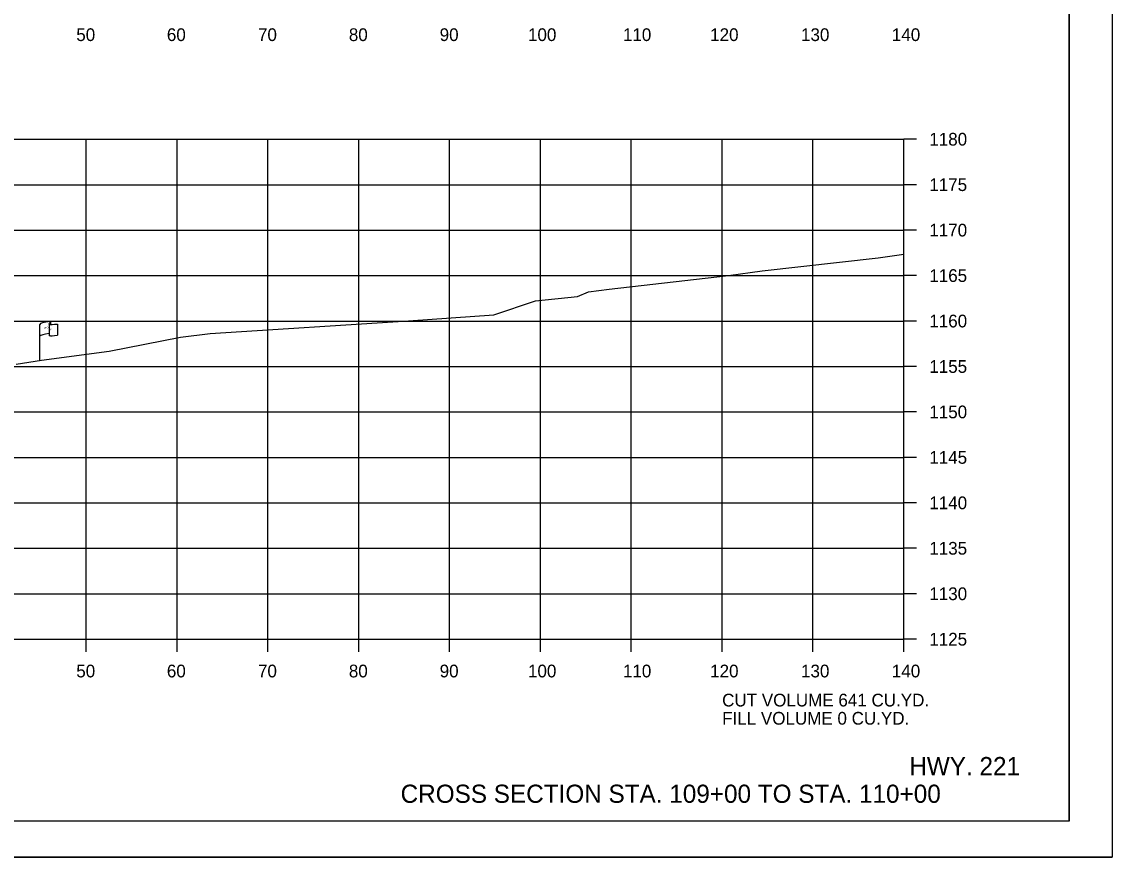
# Model space of a CAD drawing. Extents: x 1368971 to 1374497, y 378717 to 381839.
# Drawn here: x 1369685.8 to 1369805.9, y 379075.2 to 379167.1 of the extents above; entities that cross this region are included whole.
import ezdxf

# ---------------------------------------------------------------- set-up
doc = ezdxf.new("R2010")
doc.units = 0
for name, color, linetype in [('E_Existing ROW', 7, 'Continuous'), ('R_Axis', 7, 'Continuous'), ('R_Axis Annot', 7, 'Continuous'), ('R_Border', 7, 'Continuous'), ('R_Draft', 7, 'Continuous'), ('R_Exist Surface', 7, 'Continuous'), ('R_Grid', 7, 'Continuous'), ('R_No Plot', 7, 'Continuous')]:
    doc.layers.add(name, color=color, linetype=linetype)

msp = doc.modelspace()

# ---------------------------------------------------------------- linework, layer by layer
at = {"layer": 'E_Existing ROW'}
for p, q in [((1369687.84, 379129.8), (1369687.84, 379133.75)), ((1369688.84, 379133.85), (1369688.84, 379133.83)), ((1369688.84, 379133.83), (1369688.84, 379132.61)), ((1369689, 379134), (1369689, 379133.76)), ((1369689.77, 379133.81), (1369689.77, 379132.57))]:
    msp.add_line(p, q, dxfattribs=at)
for centre, radius, start, end in [((1369688.91, 379133.85), 0.078, 88.6458, 274.2828), ((1369688.93, 379134), 0.0783, 263.0712, 93.9564), ((1369688.91, 379132.61), 0.0783, 180, 273.9564)]:
    msp.add_arc(centre, radius, start, end, dxfattribs=at)
for centre, major_axis, ratio, start_param, end_param in [((1369689.42, 379133.8), (-1.58, -0.04), 0.19887, 5.030368, 6.283185), ((1369690.13, 379133.91), (-1.23, -0.13), 0.052933, 0.159456, 1.268315), ((1369689.42, 379132.48), (-1.58, -0.04), 0.19887, 5.083035, 6.194897), ((1369690.13, 379132.67), (-1.23, -0.13), 0.052933, 0.159456, 1.268315)]:
    msp.add_ellipse(centre, major_axis=major_axis, ratio=ratio, start_param=start_param, end_param=end_param, dxfattribs=at)
at = {"layer": 'R_Axis'}
for p, q in [((1369782.93, 379099.14), (1369782.93, 379154.14)), ((1369784.33, 379154.14), (1369782.93, 379154.14)), ((1369784.33, 379149.14), (1369782.93, 379149.14)), ((1369784.33, 379144.14), (1369782.93, 379144.14)), ((1369784.33, 379139.14), (1369782.93, 379139.14)), ((1369784.33, 379134.14), (1369782.93, 379134.14)), ((1369784.33, 379129.14), (1369782.93, 379129.14)), ((1369784.33, 379124.14), (1369782.93, 379124.14)), ((1369784.33, 379119.14), (1369782.93, 379119.14)), ((1369784.33, 379114.14), (1369782.93, 379114.14)), ((1369784.33, 379109.14), (1369782.93, 379109.14)), ((1369784.33, 379104.14), (1369782.93, 379104.14)), ((1369502.93, 379099.14), (1369782.93, 379099.14)), ((1369692.93, 379097.74), (1369692.93, 379099.14)), ((1369702.93, 379097.74), (1369702.93, 379099.14)), ((1369712.93, 379097.74), (1369712.93, 379099.14)), ((1369722.93, 379097.74), (1369722.93, 379099.14)), ((1369732.93, 379097.74), (1369732.93, 379099.14)), ((1369742.93, 379097.74), (1369742.93, 379099.14)), ((1369752.93, 379097.74), (1369752.93, 379099.14)), ((1369762.93, 379097.74), (1369762.93, 379099.14)), ((1369772.93, 379097.74), (1369772.93, 379099.14)), ((1369782.93, 379097.74), (1369782.93, 379099.14)), ((1369784.33, 379099.14), (1369782.93, 379099.14))]:
    msp.add_line(p, q, dxfattribs=at)
at = {"layer": 'R_Border'}
for q in [(1369801.11, 379284.6), (1369484.93, 379079.14)]:
    msp.add_line((1369801.11, 379079.14), q, dxfattribs=at)
at = {"layer": 'R_Exist Surface'}
msp.add_lwpolyline([(1369685.22, 379129.39), (1369688, 379129.83), (1369695.46, 379130.84), (1369703.31, 379132.36), (1369706.59, 379132.76), (1369728.39, 379134.16), (1369737.8, 379134.83), (1369742.39, 379136.35), (1369747.01, 379136.85), (1369748.23, 379137.35), (1369750.49, 379137.66), (1369763.63, 379139.14), (1369767.33, 379139.65), (1369780.1, 379141.09), (1369782.93, 379141.48)], dxfattribs=at)
at = {"layer": 'R_Grid'}
for p, q in [((1369502.93, 379154.14), (1369782.93, 379154.14)), ((1369692.93, 379099.14), (1369692.93, 379154.14)), ((1369702.93, 379099.14), (1369702.93, 379154.14)), ((1369712.93, 379099.14), (1369712.93, 379154.14)), ((1369722.93, 379099.14), (1369722.93, 379154.14)), ((1369732.93, 379099.14), (1369732.93, 379154.14)), ((1369742.93, 379099.14), (1369742.93, 379154.14)), ((1369752.93, 379099.14), (1369752.93, 379154.14)), ((1369762.93, 379099.14), (1369762.93, 379154.14)), ((1369772.93, 379099.14), (1369772.93, 379154.14)), ((1369782.93, 379099.14), (1369782.93, 379154.14)), ((1369502.93, 379149.14), (1369782.93, 379149.14)), ((1369502.93, 379144.14), (1369782.93, 379144.14)), ((1369502.93, 379139.14), (1369782.93, 379139.14)), ((1369502.93, 379134.14), (1369782.93, 379134.14)), ((1369502.93, 379129.14), (1369782.93, 379129.14)), ((1369502.93, 379124.14), (1369782.93, 379124.14)), ((1369502.93, 379119.14), (1369782.93, 379119.14)), ((1369502.93, 379114.14), (1369782.93, 379114.14)), ((1369502.93, 379109.14), (1369782.93, 379109.14)), ((1369502.93, 379104.14), (1369782.93, 379104.14)), ((1369502.93, 379099.14), (1369782.93, 379099.14))]:
    msp.add_line(p, q, dxfattribs=at)
at = {"layer": 'R_No Plot'}
msp.add_line((1369472.53, 379075.17), (1369805.86, 379075.17), dxfattribs=at)
for points in [[(1369472.52, 379288.5), (1369805.86, 379288.5), (1369805.86, 379075.16), (1369472.52, 379075.16)], [(1369718.85, 379284.6), (1369718.85, 379274.72), (1369754.58, 379274.72), (1369754.58, 379271.8), (1369777.78, 379271.8), (1369777.78, 379248.59), (1369801.11, 379248.59), (1369801.11, 379079.14), (1369484.93, 379079.14), (1369484.93, 379284.6)]]:
    msp.add_lwpolyline(points, close=True, dxfattribs=at)

# ---------------------------------------------------------------- texts
at = {"layer": 'E_Existing ROW'}
for s, height, rotation, p in [('R ', 0.2, 9.9884, (1369688.36, 379133.26)), (' O', 0.2, 9.9884, (1369688.51, 379133.3)), ('W', 0.2, 351.1788, (1369688.84, 379133.13)), ('DWB 11-9-07', 0.001, 90, (1369689, 379133.76)), ('DWB 11-9-07', 0.001, 5.0717, (1369689.76, 379132.57)), ('DWB 11-9-07', 0.001, 90, (1369687.84, 379129.8))]:
    msp.add_text(s, height=height, rotation=rotation, dxfattribs=at).set_placement(p)
at = {"layer": 'R_Axis Annot'}
for s, p in [('50', (1369691.84, 379164.94)), ('60', (1369701.81, 379164.94)), ('70', (1369711.84, 379164.94)), ('80', (1369721.84, 379164.94)), ('90', (1369731.84, 379164.94)), ('100', (1369741.56, 379164.94)), ('110', (1369752.01, 379164.94)), ('120', (1369761.61, 379164.94)), ('130', (1369771.61, 379164.94)), ('140', (1369781.61, 379164.94)), ('1180', (1369785.73, 379153.44)), ('1175', (1369785.73, 379148.44)), ('1170', (1369785.73, 379143.44)), ('1165', (1369785.73, 379138.44)), ('1160', (1369785.73, 379133.44)), ('1155', (1369785.73, 379128.44)), ('1150', (1369785.73, 379123.44)), ('1145', (1369785.73, 379118.44)), ('1140', (1369785.73, 379113.44)), ('1135', (1369785.73, 379108.44)), ('1130', (1369785.73, 379103.44)), ('1125', (1369785.73, 379098.44)), ('50', (1369691.84, 379094.94)), ('60', (1369701.81, 379094.94)), ('70', (1369711.84, 379094.94)), ('80', (1369721.84, 379094.94)), ('90', (1369731.84, 379094.94)), ('100', (1369741.56, 379094.94)), ('110', (1369752.01, 379094.94)), ('120', (1369761.61, 379094.94)), ('130', (1369771.61, 379094.94)), ('140', (1369781.61, 379094.94)), ('CUT VOLUME 641 CU.YD.', (1369762.93, 379091.74)), ('FILL VOLUME 0 CU.YD.', (1369762.93, 379089.74))]:
    msp.add_text(s, height=1.4, dxfattribs=at).set_placement(p)
at = {"layer": 'R_Draft'}
for s, p in [('HWY. 221', (1369783.53, 379084.18)), ('CROSS SECTION STA. 109+00 TO STA. 110+00', (1369727.54, 379081.14))]:
    msp.add_text(s, height=2, dxfattribs=at).set_placement(p)

doc.saveas('drawing.dxf')
